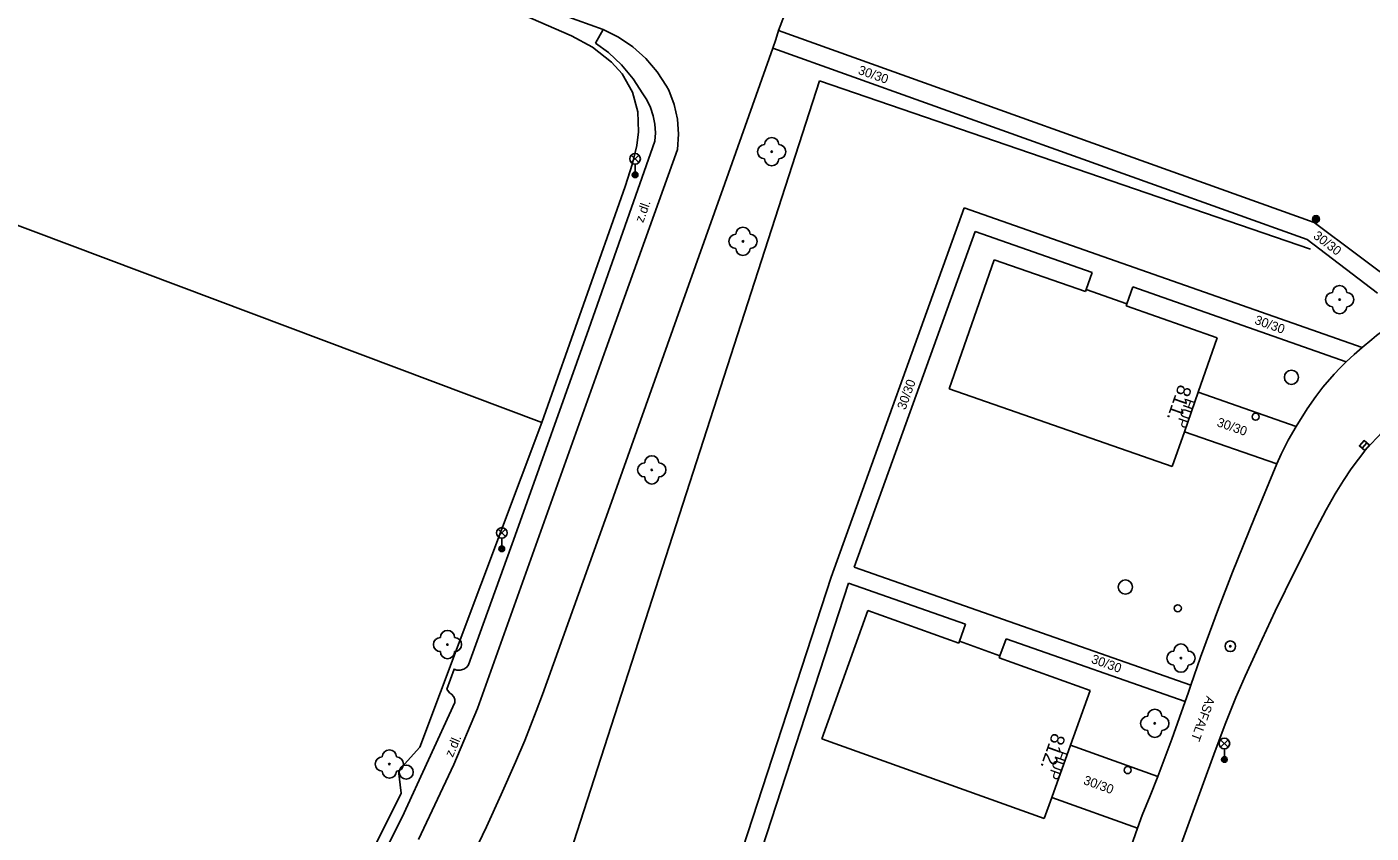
# Model space of a CAD drawing. Extents: x -539515 to -538098, y -1182060 to -1180157.
# Drawn here: x -538413 to -538318, y -1181014 to -1180956.9 of the extents above; entities that cross this region are included whole.
import ezdxf

# ---------------------------------------------------------------- set-up
doc = ezdxf.new("R2010")
doc.units = 0
for name, color, linetype in [('Vrstva 1', 7, 'Continuous'), ('Vrstva 13', 7, 'Continuous'), ('Vrstva 21', 7, 'Continuous'), ('Vrstva 22', 7, 'Continuous'), ('Vrstva 25', 7, 'Continuous'), ('Vrstva 27', 7, 'Continuous'), ('Vrstva 28', 7, 'Continuous'), ('Vrstva 33', 7, 'Continuous'), ('Vrstva 40', 7, 'Continuous'), ('Vrstva 41', 7, 'Continuous'), ('Vrstva 47', 7, 'Continuous'), ('Vrstva 68', 7, 'Continuous'), ('Vrstva 88', 7, 'Continuous')]:
    doc.layers.add(name, color=color, linetype=linetype)

msp = doc.modelspace()

# ---------------------------------------------------------------- linework, layer by layer
at = {"layer": 'Vrstva 1'}
for p, q in [((-538347.797, -1180982.526), (-538344.617, -1180973.416)), ((-538344.617, -1180973.416), (-538338.168, -1180975.667)), ((-538338.118, -1180975.525), (-538338.168, -1180975.667)), ((-538338.118, -1180975.525), (-538335.248, -1180976.527)), ((-538335.248, -1180976.527), (-538335.298, -1180976.669)), ((-538335.298, -1180976.669), (-538328.85, -1180978.92)), ((-538347.797, -1180982.526), (-538332.03, -1180988.03)), ((-538356.809, -1181007.282), (-538353.559, -1180998.221)), ((-538353.559, -1180998.221), (-538347.13, -1181000.528)), ((-538347.079, -1181000.385), (-538347.13, -1181000.528)), ((-538347.079, -1181000.385), (-538344.218, -1181001.412)), ((-538344.218, -1181001.412), (-538344.269, -1181001.554)), ((-538344.269, -1181001.554), (-538337.84, -1181003.86)), ((-538356.809, -1181007.282), (-538341.09, -1181012.92))]:
    msp.add_line(p, q, dxfattribs=at)
for points in [[(-538328.85, -1180978.92), (-538330.196, -1180982.776)], [(-538330.196, -1180982.776), (-538331.171, -1180985.57)], [(-538331.171, -1180985.57), (-538332.03, -1180988.03)], [(-538339.227, -1181007.728), (-538337.84, -1181003.86)], [(-538340.558, -1181011.437), (-538339.227, -1181007.728)], [(-538341.09, -1181012.92), (-538340.558, -1181011.437)]]:
    msp.add_lwpolyline(points, dxfattribs=at)
at = {"layer": 'Vrstva 13'}
for p, q in [((-538372.8, -1180958.1), (-538372.26, -1180957.12)), ((-538322.003, -1180970.77), (-538359.86, -1180957.21)), ((-538322.493, -1180971.978), (-538360.26, -1180958.45)), ((-538373.29, -1180978.29), (-538368.62, -1180965.03)), ((-538356.147, -1180995.85), (-538346.746, -1180969.737)), ((-538346.746, -1180969.737), (-538318.6, -1180979.62)), ((-538354.511, -1180995.144), (-538345.966, -1180971.407)), ((-538345.966, -1180971.407), (-538337.694, -1180974.312)), ((-538313.504, -1180977.145), (-538322.003, -1180970.77)), ((-538322.493, -1180971.978), (-538317.52, -1180975.78)), ((-538337.694, -1180974.312), (-538338.118, -1180975.525)), ((-538334.826, -1180975.319), (-538335.248, -1180976.527)), ((-538334.826, -1180975.319), (-538319.73, -1180980.62)), ((-538378.49, -1180992.92), (-538373.29, -1180978.29)), ((-538330.196, -1180982.776), (-538323.28, -1180985.19)), ((-538331.171, -1180985.57), (-538324.64, -1180987.85)), ((-538381.78, -1181002.05), (-538378.49, -1180992.92)), ((-538354.511, -1180995.144), (-538330.73, -1181003.48)), ((-538364.141, -1181020.348), (-538356.147, -1180995.85)), ((-538362.914, -1181020.778), (-538354.92, -1180996.28)), ((-538354.92, -1180996.28), (-538346.647, -1180999.18)), ((-538346.647, -1180999.18), (-538347.079, -1181000.385)), ((-538343.786, -1181000.207), (-538344.218, -1181001.412)), ((-538343.786, -1181000.207), (-538331.11, -1181004.65)), ((-538339.227, -1181007.728), (-538333.06, -1181009.94)), ((-538340.558, -1181011.437), (-538334.5, -1181013.61))]:
    msp.add_line(p, q, dxfattribs=at)
for points in [[(-538369.46, -1180961.68), (-538370.144, -1180960.61), (-538370.958, -1180959.633), (-538371.887, -1180958.767), (-538372.8, -1180958.1)], [(-538368.62, -1180965.03), (-538368.576, -1180964.425), (-538368.612, -1180963.82), (-538368.726, -1180963.224), (-538368.919, -1180962.649), (-538369.185, -1180962.104), (-538369.46, -1180961.68)], [(-538383.12, -1181004.03), (-538383.31, -1181003.77), (-538382.81, -1181002.35), (-538382.62, -1181002.43)], [(-538382.62, -1181002.43), (-538382.363, -1181002.432), (-538382.118, -1181002.355), (-538381.907, -1181002.207), (-538381.78, -1181002.05)], [(-538386.475, -1181012.825), (-538382.76, -1181004.72)], [(-538382.76, -1181004.72), (-538382.757, -1181004.498), (-538382.82, -1181004.31), (-538382.976, -1181004.119), (-538383.12, -1181004.03)], [(-538391.03, -1181021.86), (-538386.475, -1181012.825)]]:
    msp.add_lwpolyline(points, dxfattribs=at)
at = {"layer": 'Vrstva 21'}
for radius in [0.375, 0.05]:
    msp.add_circle((-538327.93, -1181000.74), radius, dxfattribs=at)
at = {"layer": 'Vrstva 22'}
for centre in [(-538360.35, -1180965.77), (-538362.38, -1180972.11), (-538320.2, -1180976.23), (-538368.83, -1180988.27), (-538383.27, -1181000.62), (-538331.42, -1181001.58), (-538333.27, -1181006.19), (-538387.38, -1181009.07)]:
    msp.add_circle(centre, 0.05, dxfattribs=at)
for centre, start, end in [((-538360.35, -1180965.27), 0, 180), ((-538360.85, -1180965.77), 90, 270), ((-538359.85, -1180965.77), 270, 90), ((-538360.35, -1180966.27), 180, 0), ((-538362.38, -1180971.61), 0, 180), ((-538362.88, -1180972.11), 90, 270), ((-538361.88, -1180972.11), 270, 90), ((-538362.38, -1180972.61), 180, 0), ((-538320.2, -1180975.73), 0, 180), ((-538320.7, -1180976.23), 90, 270), ((-538319.7, -1180976.23), 270, 90), ((-538320.2, -1180976.73), 180, 0), ((-538368.83, -1180987.77), 0, 180), ((-538369.33, -1180988.27), 90, 270), ((-538368.33, -1180988.27), 270, 90), ((-538368.83, -1180988.77), 180, 0), ((-538383.27, -1181000.12), 0, 180), ((-538383.77, -1181000.62), 90, 270), ((-538382.77, -1181000.62), 270, 90), ((-538331.42, -1181001.08), 0, 180), ((-538383.27, -1181001.12), 180, 0), ((-538331.92, -1181001.58), 90, 270), ((-538330.92, -1181001.58), 270, 90), ((-538331.42, -1181002.08), 180, 0), ((-538333.77, -1181006.19), 90, 270), ((-538333.27, -1181005.69), 0, 180), ((-538332.77, -1181006.19), 270, 90), ((-538333.27, -1181006.69), 180, 0), ((-538387.88, -1181009.07), 90, 270), ((-538387.38, -1181008.57), 0, 180), ((-538386.88, -1181009.07), 270, 90), ((-538387.38, -1181009.57), 180, 0)]:
    msp.add_arc(centre, 0.5, start, end, dxfattribs=at)
at = {"layer": 'Vrstva 25'}
for radius in [0.25, 0.2, 0.15, 0.1, 0.05]:
    msp.add_circle((-538321.87, -1180970.54), radius, dxfattribs=at)
at = {"layer": 'Vrstva 27'}
msp.add_line((-538318.607, -1180986.736), (-538318.281, -1180986.358), dxfattribs=at)
msp.add_lwpolyline([(-538318.418, -1180986.9), (-538318.091, -1180986.521), (-538318.47, -1180986.194), (-538318.797, -1180986.573)], close=True, dxfattribs=at)
for centre in [(-538323.61, -1180981.72), (-538335.35, -1180996.55), (-538386.19, -1181009.64)]:
    msp.add_circle(centre, 0.5, dxfattribs=at)
at = {"layer": 'Vrstva 28'}
for centre in [(-538326.14, -1180984.509), (-538331.64, -1180998.053), (-538335.187, -1181009.495)]:
    msp.add_circle(centre, 0.25, dxfattribs=at)
at = {"layer": 'Vrstva 33'}
for p, q in [((-538370.275, -1180966.54), (-538369.745, -1180966.01)), ((-538370.275, -1180966.01), (-538369.745, -1180966.54)), ((-538370.01, -1180966.65), (-538370.01, -1180967.4)), ((-538379.695, -1180992.99), (-538379.165, -1180992.46)), ((-538379.695, -1180992.46), (-538379.165, -1180992.99)), ((-538379.43, -1180993.1), (-538379.43, -1180993.85)), ((-538328.615, -1181007.88), (-538328.085, -1181007.35)), ((-538328.615, -1181007.35), (-538328.085, -1181007.88)), ((-538328.35, -1181007.99), (-538328.35, -1181008.74))]:
    msp.add_line(p, q, dxfattribs=at)
for centre, radius in [((-538370.01, -1180966.275), 0.375), ((-538370.01, -1180967.4), 0.2), ((-538370.01, -1180967.4), 0.145), ((-538370.01, -1180967.4), 0.0876), ((-538379.43, -1180992.725), 0.375), ((-538379.43, -1180993.85), 0.2), ((-538379.43, -1180993.85), 0.145), ((-538379.43, -1180993.85), 0.0876), ((-538328.35, -1181007.615), 0.375), ((-538328.35, -1181008.74), 0.2), ((-538328.35, -1181008.74), 0.145), ((-538328.35, -1181008.74), 0.0876)]:
    msp.add_circle(centre, radius, dxfattribs=at)
at = {"layer": 'Vrstva 68'}
for p, q in [((-538380.086, -1180955.155), (-538374.5, -1180957.58)), ((-538376.61, -1180984.92), (-538449.9, -1180957.36)), ((-538375.95, -1181019.51), (-538356.97, -1180960.77)), ((-538356.97, -1180960.77), (-538322.259, -1180972.66)), ((-538370.7, -1180968.23), (-538373.655, -1180976.575)), ((-538373.655, -1180976.575), (-538376.61, -1180984.92)), ((-538376.61, -1180984.92), (-538385.22, -1181007.87)), ((-538386.55, -1181011.13), (-538391.18, -1181020.46))]:
    msp.add_line(p, q, dxfattribs=at)
for points in [[(-538374.5, -1180957.58), (-538373.016, -1180958.373), (-538371.679, -1180959.43)], [(-538371.679, -1180959.43), (-538370.93, -1180960.275), (-538370.18, -1180961.57), (-538369.814, -1180962.942), (-538369.777, -1180964.368), (-538369.895, -1180965.329), (-538370.181, -1180966.6), (-538370.7, -1180968.23)], [(-538385.22, -1181007.87), (-538386.74, -1181009.54), (-538386.55, -1181011.13)]]:
    msp.add_lwpolyline(points, dxfattribs=at)
at = {"layer": 'Vrstva 88'}
for p, q in [((-538372.26, -1180957.12), (-538385.543, -1180952.352)), ((-538360.26, -1180958.45), (-538363.662, -1180968.026)), ((-538372.08, -1180979.74), (-538367.02, -1180965.61)), ((-538363.662, -1180968.026), (-538367.07, -1180977.6)), ((-538367.07, -1180977.6), (-538371.802, -1180990.878)), ((-538381.15, -1181005.13), (-538372.08, -1180979.74)), ((-538371.802, -1180990.878), (-538376.55, -1181004.15)), ((-538330.846, -1181013.176), (-538329.01, -1181008.14)), ((-538332.661, -1181018.214), (-538330.846, -1181013.176))]:
    msp.add_line(p, q, dxfattribs=at)
for points in [[(-538357.82, -1180951.73), (-538358.841, -1180954.47), (-538359.86, -1180957.21), (-538360.061, -1180957.83), (-538360.26, -1180958.45)], [(-538367.78, -1180961.14), (-538368.452, -1180960.113), (-538369.252, -1180959.182), (-538370.167, -1180958.363), (-538371.18, -1180957.67), (-538372.26, -1180957.12)], [(-538367.02, -1180965.61), (-538366.936, -1180964.542), (-538367.013, -1180963.473), (-538367.247, -1180962.428), (-538367.634, -1180961.429), (-538367.78, -1180961.14)], [(-538321.875, -1180983.069), (-538321.379, -1180982.423), (-538320.587, -1180981.494), (-538320.167, -1180981.05), (-538319.73, -1180980.62), (-538319.17, -1180980.114), (-538318.6, -1180979.62), (-538317.933, -1180979.046), (-538317.591, -1180978.768), (-538317.23, -1180978.5), (-538316.681, -1180978.15), (-538316.143, -1180977.871), (-538315.62, -1180977.65), (-538315.115, -1180977.477), (-538314.631, -1180977.343), (-538314.17, -1180977.243)], [(-538324.338, -1180987.167), (-538323.836, -1180986.168), (-538323.28, -1180985.19), (-538322.501, -1180983.959), (-538321.875, -1180983.069)], [(-538320.519, -1180989.964), (-538319.931, -1180989.011), (-538319.385, -1180988.201), (-538318.878, -1180987.513), (-538318.41, -1180986.926), (-538317.98, -1180986.426), (-538317.177, -1180985.582), (-538316.527, -1180984.977), (-538316.011, -1180984.54), (-538315.187, -1180983.912), (-538314.3, -1180983.32), (-538313.819, -1180983.042)], [(-538327.767, -1180995.498), (-538326.223, -1180991.669), (-538324.64, -1180987.85), (-538324.338, -1180987.167)], [(-538321.84, -1180992.4), (-538321.152, -1180991.084), (-538320.519, -1180989.964)], [(-538325.689, -1181000.227), (-538324.758, -1180998.268), (-538323.317, -1180995.336), (-538321.84, -1180992.4)], [(-538330.73, -1181003.48), (-538330.036, -1181001.501), (-538328.763, -1180998.062), (-538327.767, -1180995.498)], [(-538329.01, -1181008.14), (-538328.242, -1181006.12), (-538327.53, -1181004.373), (-538326.88, -1181002.857), (-538325.689, -1181000.227)], [(-538334.156, -1181012.686), (-538333.605, -1181011.314), (-538333.06, -1181009.94), (-538332.072, -1181007.3), (-538331.11, -1181004.65), (-538330.918, -1181004.066), (-538330.73, -1181003.48)], [(-538376.55, -1181004.15), (-538376.99, -1181005.34), (-538377.811, -1181007.404), (-538378.461, -1181008.938), (-538379.473, -1181011.224)], [(-538382.832, -1181009.092), (-538381.15, -1181005.13)], [(-538385.313, -1181014.404), (-538382.832, -1181009.092)], [(-538379.473, -1181011.224), (-538380.51, -1181013.5), (-538381.612, -1181015.824), (-538382.75, -1181018.13)], [(-538336.981, -1181020.866), (-538335.754, -1181017.234), (-538334.5, -1181013.61), (-538334.156, -1181012.686)]]:
    msp.add_lwpolyline(points, dxfattribs=at)

# ---------------------------------------------------------------- texts
at = {"layer": 'Vrstva 40'}
for s, rotation, p in [('30/30', 340.60271, (-538354.293, -1180960.257)), ('z.dl.', 70.29739, (-538369.436, -1180970.833)), ('30/30', 322.59931, (-538322.121, -1180971.828)), ('30/30', 340.26071, (-538326.265, -1180977.925)), ('30/30', 70.20181, (-538350.897, -1180984.064)), ('30/30', 340.75569, (-538328.932, -1180985.16)), ('30/30', 340.26309, (-538337.811, -1181001.9)), ('ASFALT', 249.89561, (-538329.603, -1181004.218)), ('z.dl.', 66.67943, (-538382.9, -1181008.633)), ('30/30', 340.26713, (-538338.366, -1181010.467))]:
    msp.add_text(s, height=0.65, rotation=rotation, dxfattribs=at).set_placement(p)
at = {"layer": 'Vrstva 41'}
for rotation, p in [(250.75759, (-538331.063, -1180983.155)), (250.26609, (-538340.107, -1181008.017))]:
    msp.add_text('HUP', height=0.75, rotation=rotation, dxfattribs=at).set_placement(p)
at = {"layer": 'Vrstva 47'}
for s, rotation, p in [('811.', 250.75759, (-538331.573, -1180982.171)), ('812.', 250.26609, (-538340.492, -1181006.809))]:
    msp.add_text(s, height=1, rotation=rotation, dxfattribs=at).set_placement(p)

doc.saveas('drawing.dxf')
